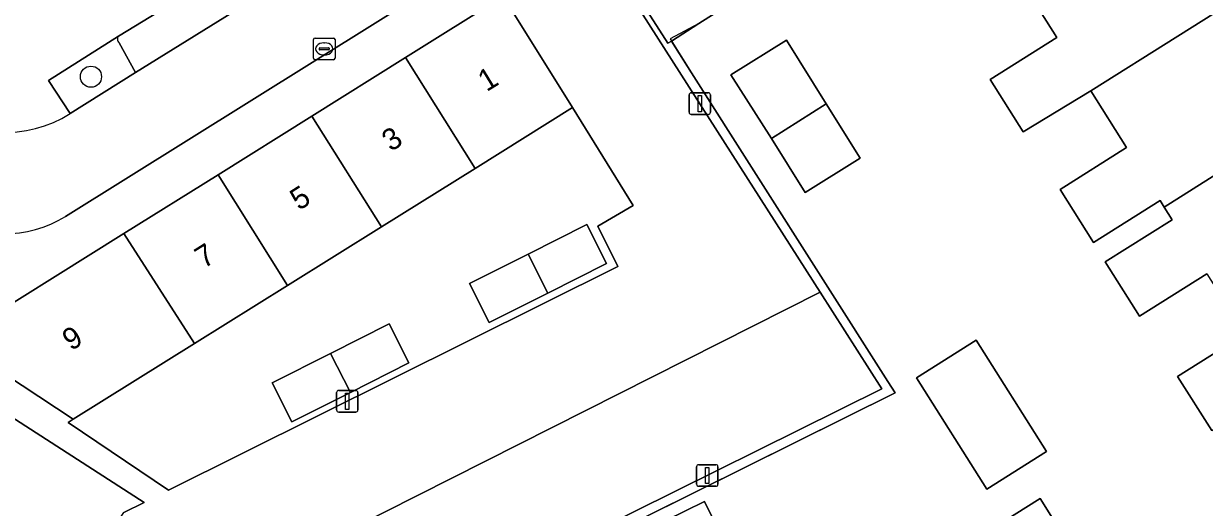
# Model space of a CAD drawing. Extents: x 159279 to 160377, y 384531 to 385888.
# Drawn here: x 160209.3 to 160263.9, y 384863.4 to 384885.8 of the extents above; entities that cross this region are included whole.
import ezdxf

# ---------------------------------------------------------------- set-up
doc = ezdxf.new("R2010")
doc.units = 0
for name, color, linetype in [('IMGEO_Boom', 7, 'Continuous'), ('IMGEO_Erf', 7, 'Continuous'), ('IMGEO_Groenvoorziening', 7, 'Continuous'), ('IMGEO_Haag', 7, 'Continuous'), ('IMGEO_Kolk', 7, 'Continuous'), ('IMGEO_Lichtmast', 7, 'Continuous'), ('IMGEO_Muur', 7, 'Continuous'), ('IMGEO_Pand', 7, 'Continuous'), ('IMGEO_Pand_nummerreeks', 7, 'Continuous'), ('IMGEO_Parkeervlak_open', 7, 'Continuous'), ('IMGEO_Rijbaan_lokaal_open', 7, 'Continuous'), ('IMGEO_Voetpad_open', 7, 'Continuous')]:
    doc.layers.add(name, color=color, linetype=linetype)

msp = doc.modelspace()

# ---------------------------------------------------------------- linework, layer by layer
at = {"layer": 'IMGEO_Boom'}
msp.add_circle((160212.373, 384883.333), 0.489, dxfattribs=at)
at = {"layer": 'IMGEO_Erf'}
for points in [[(160243.158, 384887.501), (160240.474, 384885.788), (160239.215, 384884.984), (160240.149, 384883.514), (160249.227, 384869.235), (160249.562, 384868.708), (160228.372, 384858.19)], [(160263.974, 384874.217), (160260.854, 384872.252), (160259.269, 384874.768), (160262.364, 384876.717), (160261.993, 384877.306), (160261.805, 384877.606), (160258.726, 384875.666), (160257.181, 384878.118), (160260.256, 384880.055), (160258.605, 384882.677), (160255.471, 384880.778), (160253.944, 384883.202), (160257.037, 384885.151), (160255.387, 384887.77)], [(160264.193, 384866.971), (160262.619, 384869.468), (160265.728, 384871.432)]]:
    msp.add_lwpolyline(points, dxfattribs=at)
for points in [[(160245.404, 384877.982), (160243.833, 384880.47), (160241.967, 384883.425), (160244.529, 384885.024), (160246.368, 384882.073), (160247.935, 384879.56)], [(160236.729, 384874.55), (160235.814, 384876.426), (160237.449, 384877.372), (160234.643, 384881.909), (160230.136, 384879.094), (160225.806, 384876.389), (160221.466, 384873.678), (160217.16, 384870.988), (160211.559, 384867.489), (160211.32, 384867.339), (160215.963, 384864.21)], [(160232.591, 384875.13), (160235.298, 384876.494), (160236.207, 384874.69), (160233.5, 384873.326), (160230.793, 384871.962), (160229.884, 384873.766)], [(160226.162, 384871.903), (160227.073, 384870.1), (160224.368, 384868.733), (160221.664, 384867.366), (160220.753, 384869.169), (160223.457, 384870.536)], [(160256.562, 384866.003), (160253.801, 384864.253), (160250.539, 384869.4), (160253.3, 384871.15)], [(160186.381, 384838.583), (160194.3, 384833.366), (160213.895, 384863.18), (160214.84, 384863.645), (160206.484, 384869.028), (160203.547, 384864.555), (160200.61, 384860.083), (160198.275, 384861.616), (160195.612, 384857.562), (160192.949, 384853.507), (160195.283, 384851.974), (160192.349, 384847.499), (160189.559, 384843.245), (160186.628, 384838.775), (160186.538, 384838.834)], [(160258.385, 384854.331), (160255.815, 384858.405), (160255.764, 384858.373), (160253.442, 384862.054), (160256.261, 384863.832), (160258.582, 384860.15), (160261.151, 384856.074)], [(160238.606, 384859.136), (160237.222, 384861.956), (160240.749, 384863.687), (160242.133, 384860.868)]]:
    msp.add_lwpolyline(points, close=True, dxfattribs=at)
at = {"layer": 'IMGEO_Groenvoorziening'}
for points in [[(160228.372, 384858.19), (160249.562, 384868.708), (160249.227, 384869.235), (160240.149, 384883.514), (160239.215, 384884.984), (160239.048, 384884.878), (160237.416, 384887.436), (160237.192, 384887.31), (160246.088, 384873.372), (160248.945, 384868.895), (160222.217, 384855.64)], [(160213.645, 384885.213), (160210.415, 384883.157), (160211.416, 384881.628), (160214.435, 384883.522), (160213.68, 384884.907)]]:
    msp.add_lwpolyline(points, dxfattribs=at)
msp.add_arc((160213.799, 384885.076), 0.206, 138.2761, 234.7741, dxfattribs=at)
at = {"layer": 'IMGEO_Haag'}
msp.add_lwpolyline([(160213.645, 384885.213), (160210.415, 384883.157), (160211.416, 384881.628), (160214.435, 384883.522), (160213.68, 384884.907)], dxfattribs=at)
msp.add_arc((160213.799, 384885.076), 0.206, 138.2761, 234.7741, dxfattribs=at)
at = {"layer": 'IMGEO_Kolk'}
for p, q in [((160222.66, 384884.195), (160222.66, 384885.047)), ((160222.735, 384885.121), (160223.587, 384885.121)), ((160222.919, 384884.615), (160222.919, 384884.627)), ((160223.357, 384884.578), (160222.959, 384884.578)), ((160222.962, 384884.664), (160223.36, 384884.664)), ((160223.148, 384884.901), (160223.173, 384884.901)), ((160223.403, 384884.627), (160223.403, 384884.615)), ((160223.661, 384885.047), (160223.661, 384884.195)), ((160223.587, 384884.121), (160222.735, 384884.121)), ((160223.171, 384884.341), (160223.146, 384884.341))]:
    msp.add_line(p, q, dxfattribs=at)
for points in [[(160222.66, 384884.195), (160222.66, 384885.047)], [(160222.735, 384885.121), (160223.587, 384885.121)], [(160223.661, 384885.047), (160223.661, 384884.195)], [(160223.587, 384884.121), (160222.735, 384884.121)]]:
    msp.add_lwpolyline(points, dxfattribs=at)
for centre, radius, start, end in [((160222.737, 384885.045), 0.0765, 91.552, 178.448), ((160222.737, 384885.045), 0.0765, 91.552, 178.448), ((160222.959, 384884.624), 0.0403, 85.8775, 175.7526), ((160222.956, 384884.614), 0.0366, 178.938, 274.7102), ((160223.36, 384884.621), 0.043, 264.8664, 352.4533), ((160223.364, 384884.626), 0.0386, 1.7309, 96.639), ((160223.585, 384885.045), 0.0765, 1.552, 88.448), ((160223.585, 384885.045), 0.0765, 1.552, 88.448), ((160222.737, 384884.197), 0.0765, 181.552, 268.448), ((160222.737, 384884.197), 0.0765, 181.552, 268.448), ((160223.585, 384884.197), 0.0765, 271.552, 358.448), ((160223.585, 384884.197), 0.0765, 271.552, 358.448)]:
    msp.add_arc(centre, radius, start, end, dxfattribs=at)
for centre, major_axis, ratio, start_param, end_param in [((160223.147, 384884.621), (-0.387, 0.002), 0.722429, 4.712389, 7.853982), ((160223.172, 384884.621), (-0.39, 0.002), 0.717154, 1.570796, 4.712389)]:
    msp.add_ellipse(centre, major_axis=major_axis, ratio=ratio, start_param=start_param, end_param=end_param, dxfattribs=at)
at = {"layer": 'IMGEO_Lichtmast'}
for p, q in [((160240.028, 384881.69), (160240.028, 384882.49)), ((160240.028, 384882.49), (160240.028, 384881.69)), ((160240.128, 384882.59), (160240.918, 384882.59)), ((160240.918, 384882.59), (160240.128, 384882.59)), ((160241.018, 384882.49), (160241.018, 384881.69)), ((160241.018, 384881.69), (160241.018, 384882.49)), ((160240.918, 384881.59), (160240.128, 384881.59)), ((160240.128, 384881.59), (160240.918, 384881.59)), ((160223.828, 384868.823), (160224.618, 384868.823)), ((160224.618, 384868.823), (160223.828, 384868.823)), ((160223.728, 384867.923), (160223.728, 384868.723)), ((160223.728, 384868.723), (160223.728, 384867.923)), ((160224.718, 384868.723), (160224.718, 384867.923)), ((160224.718, 384867.923), (160224.718, 384868.723)), ((160224.618, 384867.823), (160223.828, 384867.823)), ((160223.828, 384867.823), (160224.618, 384867.823)), ((160240.376, 384864.491), (160240.376, 384865.291)), ((160240.376, 384865.291), (160240.376, 384864.491)), ((160240.476, 384865.391), (160241.266, 384865.391)), ((160241.266, 384865.391), (160240.476, 384865.391)), ((160241.366, 384865.291), (160241.366, 384864.491)), ((160241.366, 384864.491), (160241.366, 384865.291)), ((160241.266, 384864.391), (160240.476, 384864.391)), ((160240.476, 384864.391), (160241.266, 384864.391))]:
    msp.add_line(p, q, dxfattribs=at)
for points in [[(160240.448, 384882.465), (160240.598, 384882.465), (160240.598, 384881.715), (160240.448, 384881.715), (160240.448, 384882.465)], [(160224.148, 384868.698), (160224.298, 384868.698), (160224.298, 384867.948), (160224.148, 384867.948), (160224.148, 384868.698)], [(160240.796, 384865.266), (160240.946, 384865.266), (160240.946, 384864.516), (160240.796, 384864.516), (160240.796, 384865.266)]]:
    msp.add_lwpolyline(points, dxfattribs=at)
for centre, start, end in [((160240.128, 384882.49), 90, 180), ((160240.128, 384882.49), 90, 180), ((160240.918, 384882.49), 0, 90), ((160240.918, 384882.49), 360, 90), ((160240.128, 384881.69), 180, 270), ((160240.128, 384881.69), 180, 270), ((160240.918, 384881.69), 270, 0), ((160240.918, 384881.69), 270, 0), ((160223.828, 384868.723), 90, 180), ((160223.828, 384868.723), 90, 180), ((160224.618, 384868.723), 0, 90), ((160224.618, 384868.723), 360, 90), ((160223.828, 384867.923), 180, 270), ((160223.828, 384867.923), 180, 270), ((160224.618, 384867.923), 270, 0), ((160224.618, 384867.923), 270, 0), ((160240.476, 384865.291), 90, 180), ((160240.476, 384865.291), 90, 180), ((160241.266, 384865.291), 0, 90), ((160241.266, 384865.291), 360, 90), ((160240.476, 384864.491), 180, 270), ((160240.476, 384864.491), 180, 270), ((160241.266, 384864.491), 270, 0), ((160241.266, 384864.491), 270, 0)]:
    msp.add_arc(centre, 0.1, start, end, dxfattribs=at)
at = {"layer": 'IMGEO_Muur'}
for points in [[(160240.474, 384885.788), (160239.148, 384885.089)], [(160239.148, 384885.089), (160240.149, 384883.514)], [(160240.149, 384883.514), (160249.227, 384869.235)], [(160249.227, 384869.235), (160249.562, 384868.708), (160222.191, 384855.122), (160209.604, 384835.907)]]:
    msp.add_lwpolyline(points, dxfattribs=at)
at = {"layer": 'IMGEO_Pand'}
for points in [[(160255.387, 384887.77), (160257.037, 384885.151), (160253.944, 384883.202), (160255.471, 384880.778), (160258.605, 384882.677), (160266.646, 384887.757), (160265.078, 384890.122), (160265.314, 384891.163), (160264.39, 384892.63), (160263.429, 384892.848)], [(160239.929, 384892.59), (160237.227, 384890.876), (160235.799, 384889.97), (160235.904, 384889.805), (160237.416, 384887.436), (160239.048, 384884.878), (160239.215, 384884.984), (160240.474, 384885.788), (160243.158, 384887.501)], [(160270.042, 384882.391), (160268.407, 384884.986), (160268.616, 384885.907), (160267.585, 384887.544), (160266.646, 384887.757), (160258.605, 384882.677), (160260.256, 384880.055), (160257.181, 384878.118), (160258.726, 384875.666), (160261.805, 384877.606), (160261.993, 384877.306)], [(160230.136, 384879.094), (160234.643, 384881.909), (160231.439, 384887.059), (160226.916, 384884.223)], [(160244.529, 384885.024), (160241.967, 384883.425), (160243.833, 384880.47), (160246.368, 384882.073)], [(160225.806, 384876.389), (160230.136, 384879.094), (160226.916, 384884.223), (160222.589, 384881.514)], [(160247.935, 384879.56), (160246.368, 384882.073), (160243.833, 384880.47), (160245.404, 384877.982)], [(160273.728, 384876.485), (160273.571, 384876.734), (160273.791, 384877.701), (160272.603, 384879.586), (160271.676, 384879.796), (160270.042, 384882.391), (160261.993, 384877.306), (160262.364, 384876.717), (160259.269, 384874.768), (160260.854, 384872.252), (160263.974, 384874.217), (160265.59, 384871.651), (160265.728, 384871.432)], [(160222.589, 384881.514), (160218.25, 384878.802), (160221.466, 384873.678), (160225.806, 384876.389)], [(160217.16, 384870.988), (160221.466, 384873.678), (160218.25, 384878.802), (160213.887, 384876.075)], [(160235.298, 384876.494), (160232.591, 384875.13), (160233.5, 384873.326), (160236.207, 384874.69)], [(160276.959, 384871.37), (160276.653, 384871.857), (160276.873, 384872.827), (160275.935, 384874.318), (160274.953, 384874.541), (160273.728, 384876.485), (160265.728, 384871.432), (160262.619, 384869.468), (160264.193, 384866.971), (160267.301, 384868.929), (160268.939, 384866.302), (160269.346, 384866.559)], [(160213.887, 384876.075), (160205.997, 384871.144), (160211.559, 384867.489), (160217.16, 384870.988)], [(160232.591, 384875.13), (160229.884, 384873.766), (160230.793, 384871.962), (160233.5, 384873.326)], [(160226.162, 384871.903), (160223.457, 384870.536), (160224.368, 384868.733), (160227.073, 384870.1)], [(160250.539, 384869.4), (160253.801, 384864.253), (160256.562, 384866.003), (160253.3, 384871.15)], [(160223.457, 384870.536), (160220.753, 384869.169), (160221.664, 384867.366), (160224.368, 384868.733)], [(160256.261, 384863.832), (160253.442, 384862.054), (160255.764, 384858.373), (160255.815, 384858.405), (160258.582, 384860.15)], [(160237.222, 384861.956), (160238.606, 384859.136), (160242.133, 384860.868), (160240.749, 384863.687)]]:
    msp.add_lwpolyline(points, close=True, dxfattribs=at)
at = {"layer": 'IMGEO_Parkeervlak_open'}
for points in [[(160224.041, 384891.544), (160213.645, 384885.213)], [(160213.68, 384884.907), (160214.435, 384883.522), (160225.203, 384890.226), (160224.455, 384891.441)]]:
    msp.add_lwpolyline(points, dxfattribs=at)
msp.add_lwpolyline([(160248.945, 384868.895), (160246.088, 384873.372), (160222.867, 384861.636), (160219.936, 384860.154), (160220.109, 384859.811), (160222.217, 384855.64)], close=True, dxfattribs=at)
msp.add_arc((160213.799, 384885.076), 0.206, 138.2761, 234.7741, dxfattribs=at)
at = {"layer": 'IMGEO_Rijbaan_lokaal_open'}
for points in [[(160261.672, 384907.584), (160259.224, 384911.491), (160255.132, 384908.956), (160254.205, 384908.382), (160250.746, 384906.24), (160247.943, 384904.466), (160237.256, 384897.665), (160234.235, 384895.869), (160228.253, 384892.126), (160225.203, 384890.226), (160214.435, 384883.522), (160211.416, 384881.628)], [(160211.2, 384876.876), (160256.935, 384905.449)], [(160222.867, 384861.636), (160246.088, 384873.372), (160237.192, 384887.31), (160237.416, 384887.436), (160235.904, 384889.805), (160232.116, 384887.475), (160231.439, 384887.059), (160234.643, 384881.909), (160237.449, 384877.372), (160235.814, 384876.426), (160236.729, 384874.55), (160215.963, 384864.21), (160211.32, 384867.339), (160211.559, 384867.489), (160205.997, 384871.144), (160204.592, 384870.277), (160206.484, 384869.028), (160214.84, 384863.645), (160213.895, 384863.18)]]:
    msp.add_lwpolyline(points, dxfattribs=at)
for centre, radius, start, end in [((160208.41, 384886.383), 5.626, 231.7008, 302.3042), ((160208.427, 384881.295), 5.217, 235.6069, 302.1096)]:
    msp.add_arc(centre, radius, start, end, dxfattribs=at)
at = {"layer": 'IMGEO_Voetpad_open'}
for points in [[(160211.416, 384881.628), (160210.415, 384883.157), (160213.645, 384885.213), (160224.041, 384891.544), (160227.344, 384893.612), (160233.305, 384897.384), (160236.468, 384899.381), (160246.749, 384905.834), (160249.798, 384907.714)], [(160256.935, 384905.449), (160211.2, 384876.876)], [(160174.296, 384890.195), (160177.638, 384887.994), (160178.337, 384889.037), (160195.086, 384878.033), (160194.354, 384877.021), (160194.231, 384876.758), (160197.427, 384874.631), (160197.613, 384874.891), (160198.266, 384875.935), (160203.719, 384872.321), (160203.02, 384871.315), (160204.592, 384870.277), (160205.997, 384871.144), (160213.887, 384876.075), (160218.25, 384878.802), (160222.589, 384881.514), (160226.916, 384884.223), (160231.439, 384887.059), (160232.116, 384887.475), (160235.904, 384889.805)]]:
    msp.add_lwpolyline(points, dxfattribs=at)
for centre, radius, start, end in [((160208.41, 384886.383), 5.626, 231.7008, 302.3042), ((160208.427, 384881.295), 5.217, 235.6069, 302.1096)]:
    msp.add_arc(centre, radius, start, end, dxfattribs=at)

# ---------------------------------------------------------------- texts
at = {"layer": 'IMGEO_Pand_nummerreeks'}
for s, rotation, p in [('1', 31.4593, (160230.665, 384882.616)), ('3', 32.9884, (160226.246, 384879.842)), ('5', 32.5574, (160221.992, 384877.122)), ('7', 32.1222, (160217.59, 384874.441)), ('9', 31.9829, (160211.456, 384870.633))]:
    msp.add_text(s, height=1, rotation=rotation, dxfattribs=at).set_placement(p)

doc.saveas('drawing.dxf')
